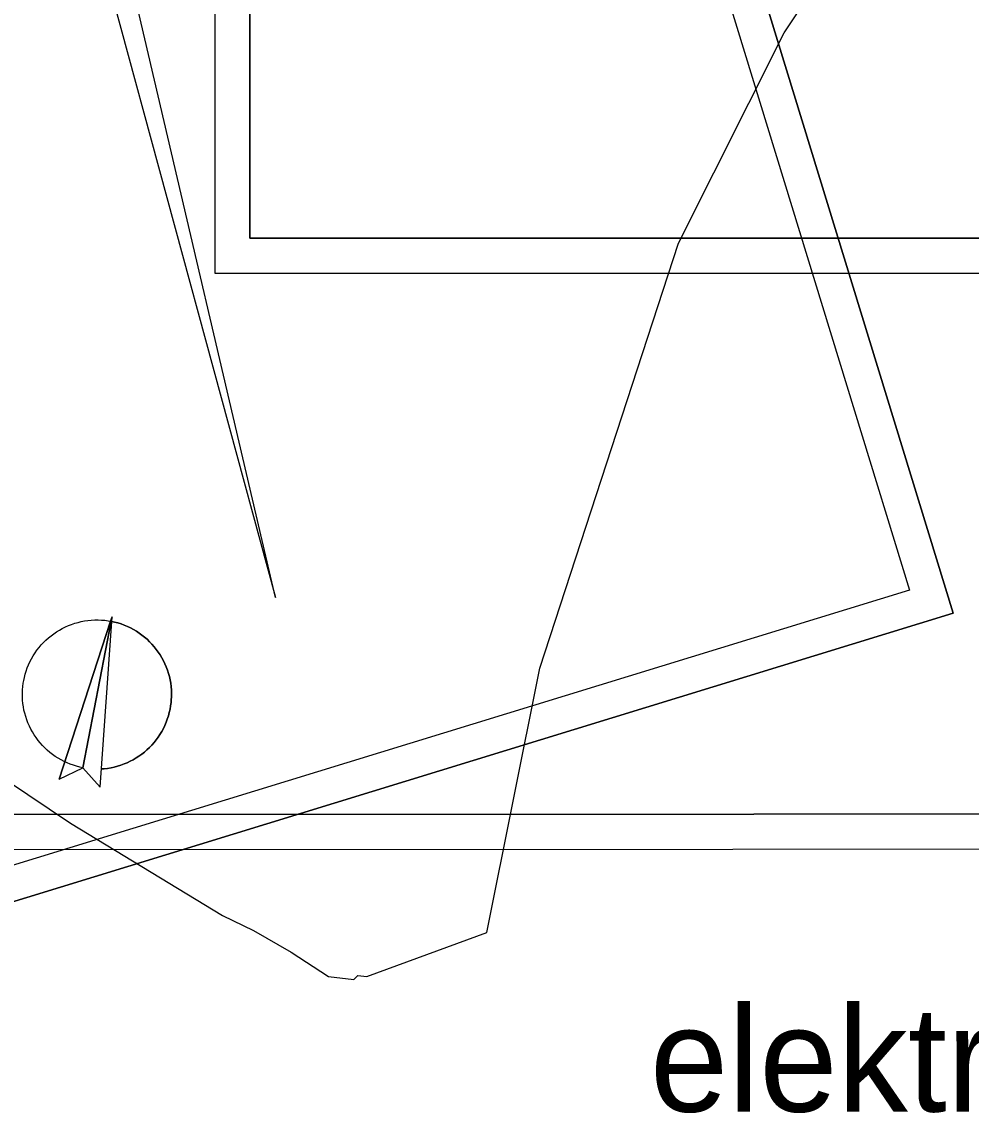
# Model space of a CAD drawing. Extents: x -555887 to -552101, y -1100251 to -1096546.
# Drawn here: x -554672.2 to -554536.7, y -1098625.3 to -1098469.6 of the extents above; entities that cross this region are included whole.
import ezdxf

# ---------------------------------------------------------------- set-up
doc = ezdxf.new("R2010")
doc.units = 0
for name, color, linetype in [('07_ELEKTRO', 7, 'Continuous'), ('ram_VC4', 7, 'Continuous'), ('ram_VC5', 7, 'Continuous'), ('ROZHLED_ram_legenda_1', 7, 'Continuous'), ('ROZHLED_trojuhelniky_1', 7, 'Continuous'), ('vrstevnice', 7, 'Continuous')]:
    doc.layers.add(name, color=color, linetype=linetype)

msp = doc.modelspace()

# ---------------------------------------------------------------- linework, layer by layer
at = {"layer": 'ram_VC4'}
for points in [[(-554287.63, -1097875.47), (-554644.63, -1097875.47), (-554644.63, -1098505.47), (-554287.63, -1098505.47)], [(-554292.63, -1097880.47), (-554639.63, -1097880.47), (-554639.63, -1098500.47), (-554292.63, -1098500.47)]]:
    msp.add_lwpolyline(points, close=True, dxfattribs=at)
for points in [[(-554287.63, -1097875.47), (-554644.63, -1097875.47), (-554644.63, -1098505.47), (-554287.63, -1098505.47), (-554287.63, -1097875.47)], [(-554292.63, -1098500.47), (-554639.63, -1098500.47), (-554639.63, -1097880.47), (-554292.63, -1097880.47), (-554292.63, -1098500.47)]]:
    msp.add_lwpolyline(points, dxfattribs=at)
at = {"layer": 'ram_VC5'}
for points in [[(-553898.74, -1098587.46), (-553898.84, -1098230.46), (-554738.84, -1098230.7), (-554738.74, -1098587.7)], [(-553903.74, -1098582.46), (-553903.84, -1098235.46), (-554733.84, -1098235.7), (-554733.74, -1098582.7)]]:
    msp.add_lwpolyline(points, close=True, dxfattribs=at)
for points in [[(-553898.74, -1098587.46), (-553898.84, -1098230.46), (-554738.84, -1098230.7), (-554738.74, -1098587.7), (-553898.74, -1098587.46)], [(-554733.74, -1098582.7), (-554733.84, -1098235.7), (-553903.84, -1098235.46), (-553903.74, -1098582.46), (-554733.74, -1098582.7)]]:
    msp.add_lwpolyline(points, dxfattribs=at)
at = {"layer": 'ROZHLED_ram_legenda_1'}
for p, q in [((-554661.01, -1098578.8), (-554659.31, -1098554.49)), ((-554659.51, -1098555.11), (-554659.31, -1098554.49)), ((-554659.51, -1098555.11), (-554659.31, -1098554.49)), ((-554659.51, -1098555.11), (-554659.31, -1098554.49)), ((-554659.51, -1098555.11), (-554659.31, -1098554.49)), ((-554659.51, -1098555.11), (-554659.31, -1098554.49)), ((-554659.51, -1098555.11), (-554659.31, -1098554.49)), ((-554659.51, -1098555.11), (-554659.31, -1098554.49)), ((-554659.51, -1098555.11), (-554659.31, -1098554.49)), ((-554659.44, -1098555.13), (-554659.31, -1098554.49)), ((-554659.44, -1098555.13), (-554659.31, -1098554.49)), ((-554659.44, -1098555.13), (-554659.31, -1098554.49)), ((-554659.44, -1098555.13), (-554659.31, -1098554.49)), ((-554659.44, -1098555.13), (-554659.31, -1098554.49)), ((-554659.44, -1098555.13), (-554659.31, -1098554.49)), ((-554659.44, -1098555.13), (-554659.31, -1098554.49)), ((-554659.44, -1098555.13), (-554659.31, -1098554.49)), ((-554666.84, -1098577.67), (-554659.51, -1098555.11)), ((-554659.44, -1098555.13), (-554663.5, -1098576.02)), ((-554663.5, -1098576.02), (-554661.01, -1098578.8))]:
    msp.add_line(p, q, dxfattribs=at)
for points in [[(-554539.24, -1098553.98), (-554740.01, -1098615.58), (-554827.12, -1098331.64), (-554626.36, -1098270.04)], [(-554539.24, -1098553.98), (-554740.01, -1098615.58), (-554827.12, -1098331.64), (-554626.36, -1098270.04)], [(-554659.51, -1098555.11), (-554659.49, -1098555.12), (-554659.47, -1098555.12), (-554659.46, -1098555.12), (-554659.44, -1098555.13), (-554659.44, -1098555.13), (-554659.31, -1098554.49), (-554659.51, -1098555.11), (-554659.51, -1098555.11)], [(-554659.51, -1098555.11), (-554659.49, -1098555.12), (-554659.47, -1098555.12), (-554659.46, -1098555.12), (-554659.44, -1098555.13), (-554659.44, -1098555.13), (-554659.31, -1098554.49), (-554659.51, -1098555.11), (-554659.51, -1098555.11)], [(-554659.51, -1098555.11), (-554659.49, -1098555.12), (-554659.47, -1098555.12), (-554659.46, -1098555.12), (-554659.44, -1098555.13), (-554659.44, -1098555.13), (-554659.31, -1098554.49), (-554659.51, -1098555.11), (-554659.51, -1098555.11)], [(-554659.51, -1098555.11), (-554659.49, -1098555.12), (-554659.47, -1098555.12), (-554659.46, -1098555.12), (-554659.44, -1098555.13), (-554659.44, -1098555.13), (-554659.31, -1098554.49), (-554659.51, -1098555.11), (-554659.51, -1098555.11)], [(-554659.51, -1098555.11), (-554659.49, -1098555.12), (-554659.47, -1098555.12), (-554659.46, -1098555.12), (-554659.44, -1098555.13), (-554659.44, -1098555.13), (-554659.31, -1098554.49), (-554659.51, -1098555.11), (-554659.51, -1098555.11)], [(-554659.51, -1098555.11), (-554659.49, -1098555.12), (-554659.47, -1098555.12), (-554659.46, -1098555.12), (-554659.44, -1098555.13), (-554659.44, -1098555.13), (-554659.31, -1098554.49), (-554659.51, -1098555.11), (-554659.51, -1098555.11)], [(-554659.51, -1098555.11), (-554659.49, -1098555.12), (-554659.47, -1098555.12), (-554659.46, -1098555.12), (-554659.44, -1098555.13), (-554659.44, -1098555.13), (-554659.31, -1098554.49), (-554659.51, -1098555.11), (-554659.51, -1098555.11)], [(-554659.51, -1098555.11), (-554659.49, -1098555.12), (-554659.47, -1098555.12), (-554659.46, -1098555.12), (-554659.44, -1098555.13), (-554659.44, -1098555.13), (-554659.31, -1098554.49), (-554659.51, -1098555.11), (-554659.51, -1098555.11)], [(-554666.84, -1098577.67), (-554663.5, -1098576.02), (-554659.44, -1098555.13), (-554659.51, -1098555.11)], [(-554666.84, -1098577.67), (-554663.5, -1098576.02), (-554659.44, -1098555.13), (-554659.51, -1098555.11)], [(-554666.84, -1098577.67), (-554663.5, -1098576.02), (-554659.44, -1098555.13), (-554659.51, -1098555.11)], [(-554666.84, -1098577.67), (-554663.5, -1098576.02), (-554659.44, -1098555.13), (-554659.51, -1098555.11)], [(-554666.84, -1098577.67), (-554663.5, -1098576.02), (-554659.44, -1098555.13), (-554659.51, -1098555.11)], [(-554666.84, -1098577.67), (-554663.5, -1098576.02), (-554659.44, -1098555.13), (-554659.51, -1098555.11)], [(-554666.84, -1098577.67), (-554663.5, -1098576.02), (-554659.44, -1098555.13), (-554659.51, -1098555.11)], [(-554666.84, -1098577.67), (-554663.5, -1098576.02), (-554659.44, -1098555.13), (-554659.51, -1098555.11)]]:
    msp.add_lwpolyline(points, close=True, dxfattribs=at)
for points in [[(-554626.36, -1098270.04), (-554827.12, -1098331.64), (-554740.01, -1098615.58), (-554539.24, -1098553.98), (-554626.36, -1098270.04)], [(-554736.69, -1098609.33), (-554820.87, -1098334.95), (-554629.67, -1098276.29), (-554545.49, -1098550.67), (-554736.69, -1098609.33)], [(-554736.69, -1098609.33), (-554820.87, -1098334.95), (-554629.67, -1098276.29), (-554545.49, -1098550.67), (-554736.69, -1098609.33)], [(-554663.5, -1098576.02), (-554663.9, -1098575.94), (-554664.37, -1098575.82), (-554664.83, -1098575.67), (-554665.28, -1098575.51), (-554665.72, -1098575.33), (-554666.16, -1098575.13), (-554666.59, -1098574.91), (-554667, -1098574.66), (-554667.41, -1098574.4), (-554667.8, -1098574.13), (-554668.18, -1098573.83), (-554668.55, -1098573.52), (-554668.9, -1098573.19), (-554669.24, -1098572.85), (-554669.56, -1098572.49), (-554669.86, -1098572.12), (-554670.15, -1098571.73), (-554670.42, -1098571.33), (-554670.67, -1098570.92), (-554670.9, -1098570.5), (-554671.11, -1098570.07), (-554671.31, -1098569.63), (-554671.48, -1098569.18), (-554671.63, -1098568.72), (-554671.77, -1098568.26), (-554671.88, -1098567.79), (-554671.97, -1098567.32), (-554672.03, -1098566.84), (-554672.08, -1098566.37), (-554672.11, -1098565.88), (-554672.11, -1098565.4), (-554672.09, -1098564.92), (-554672.05, -1098564.44), (-554671.99, -1098563.97), (-554671.92, -1098563.56), (-554671.83, -1098563.16), (-554671.71, -1098562.69), (-554671.57, -1098562.23), (-554671.41, -1098561.78), (-554671.23, -1098561.33), (-554671.03, -1098560.89), (-554670.8, -1098560.47), (-554670.56, -1098560.05), (-554670.3, -1098559.64), (-554670.03, -1098559.25), (-554669.73, -1098558.87), (-554669.42, -1098558.5), (-554669.09, -1098558.15), (-554668.75, -1098557.81), (-554668.39, -1098557.49), (-554668.02, -1098557.19), (-554667.63, -1098556.9), (-554667.24, -1098556.63), (-554666.83, -1098556.38), (-554666.41, -1098556.15), (-554665.97, -1098555.93), (-554665.53, -1098555.74), (-554665.09, -1098555.57), (-554664.63, -1098555.41), (-554664.17, -1098555.28), (-554663.7, -1098555.17), (-554663.23, -1098555.08), (-554662.75, -1098555.01), (-554662.27, -1098554.96), (-554661.79, -1098554.94), (-554661.31, -1098554.93), (-554660.83, -1098554.95), (-554660.35, -1098554.99), (-554659.87, -1098555.05), (-554659.47, -1098555.12)], [(-554659.36, -1098555.14), (-554658.95, -1098555.23), (-554658.49, -1098555.36), (-554658.02, -1098555.5), (-554657.57, -1098555.67), (-554657.12, -1098555.86), (-554656.69, -1098556.06), (-554656.26, -1098556.29), (-554655.84, -1098556.54), (-554655.44, -1098556.8), (-554655.05, -1098557.09), (-554654.67, -1098557.39), (-554654.3, -1098557.7), (-554653.95, -1098558.04), (-554653.62, -1098558.39), (-554653.3, -1098558.75), (-554653, -1098559.13), (-554652.71, -1098559.52), (-554652.45, -1098559.92), (-554652.2, -1098560.34), (-554651.97, -1098560.76), (-554651.76, -1098561.2), (-554651.57, -1098561.65), (-554651.41, -1098562.1), (-554651.26, -1098562.56), (-554651.13, -1098563.03), (-554651.03, -1098563.5), (-554650.94, -1098563.98), (-554650.88, -1098564.45), (-554650.84, -1098564.94), (-554650.82, -1098565.42), (-554650.83, -1098565.9), (-554650.85, -1098566.32), (-554650.89, -1098566.73), (-554650.95, -1098567.21), (-554651.03, -1098567.69), (-554651.14, -1098568.16), (-554651.27, -1098568.62), (-554651.42, -1098569.08), (-554651.59, -1098569.54), (-554651.78, -1098569.98), (-554651.99, -1098570.42), (-554652.22, -1098570.84), (-554652.47, -1098571.26), (-554652.73, -1098571.66), (-554653.02, -1098572.05), (-554653.32, -1098572.43), (-554653.64, -1098572.79), (-554653.98, -1098573.14), (-554654.33, -1098573.47), (-554654.7, -1098573.79), (-554655.08, -1098574.09), (-554655.47, -1098574.37), (-554655.87, -1098574.63), (-554656.29, -1098574.88), (-554656.72, -1098575.1), (-554657.16, -1098575.31), (-554657.6, -1098575.49), (-554658.06, -1098575.66), (-554658.52, -1098575.8), (-554658.99, -1098575.93), (-554659.46, -1098576.03), (-554659.94, -1098576.11), (-554660.42, -1098576.17), (-554660.83, -1098576.2)], [(-554660.83, -1098576.2), (-554660.42, -1098576.17), (-554659.94, -1098576.11), (-554659.46, -1098576.03), (-554658.99, -1098575.93), (-554658.52, -1098575.8), (-554658.06, -1098575.66), (-554657.6, -1098575.49), (-554657.16, -1098575.31), (-554656.72, -1098575.1), (-554656.29, -1098574.88), (-554655.87, -1098574.63), (-554655.47, -1098574.37), (-554655.08, -1098574.09), (-554654.7, -1098573.79), (-554654.33, -1098573.47), (-554653.98, -1098573.14), (-554653.64, -1098572.79), (-554653.32, -1098572.43), (-554653.02, -1098572.05), (-554652.73, -1098571.66), (-554652.47, -1098571.26), (-554652.22, -1098570.84), (-554651.99, -1098570.42), (-554651.78, -1098569.98), (-554651.59, -1098569.54), (-554651.42, -1098569.08), (-554651.27, -1098568.62), (-554651.14, -1098568.16), (-554651.03, -1098567.69), (-554650.95, -1098567.21), (-554650.89, -1098566.73), (-554650.85, -1098566.32), (-554650.83, -1098565.9), (-554650.82, -1098565.42), (-554650.84, -1098564.94), (-554650.88, -1098564.45), (-554650.94, -1098563.98), (-554651.03, -1098563.5), (-554651.13, -1098563.03), (-554651.26, -1098562.56), (-554651.41, -1098562.1), (-554651.57, -1098561.65), (-554651.76, -1098561.2), (-554651.97, -1098560.76), (-554652.2, -1098560.34), (-554652.45, -1098559.92), (-554652.71, -1098559.52), (-554653, -1098559.13), (-554653.3, -1098558.75), (-554653.62, -1098558.39), (-554653.95, -1098558.04), (-554654.3, -1098557.7), (-554654.67, -1098557.39), (-554655.05, -1098557.09), (-554655.44, -1098556.8), (-554655.84, -1098556.54), (-554656.26, -1098556.29), (-554656.69, -1098556.06), (-554657.12, -1098555.86), (-554657.57, -1098555.67), (-554658.02, -1098555.5), (-554658.49, -1098555.36), (-554658.95, -1098555.23), (-554659.36, -1098555.14)], [(-554660.83, -1098576.2), (-554660.42, -1098576.17), (-554659.94, -1098576.11), (-554659.46, -1098576.03), (-554658.99, -1098575.93), (-554658.52, -1098575.8), (-554658.06, -1098575.66), (-554657.6, -1098575.49), (-554657.16, -1098575.31), (-554656.72, -1098575.1), (-554656.29, -1098574.88), (-554655.87, -1098574.63), (-554655.47, -1098574.37), (-554655.08, -1098574.09), (-554654.7, -1098573.79), (-554654.33, -1098573.47), (-554653.98, -1098573.14), (-554653.64, -1098572.79), (-554653.32, -1098572.43), (-554653.02, -1098572.05), (-554652.73, -1098571.66), (-554652.47, -1098571.26), (-554652.22, -1098570.84), (-554651.99, -1098570.42), (-554651.78, -1098569.98), (-554651.59, -1098569.54), (-554651.42, -1098569.08), (-554651.27, -1098568.62), (-554651.14, -1098568.16), (-554651.03, -1098567.69), (-554650.95, -1098567.21), (-554650.89, -1098566.73), (-554650.85, -1098566.32), (-554650.83, -1098565.9), (-554650.82, -1098565.42), (-554650.84, -1098564.94), (-554650.88, -1098564.45), (-554650.94, -1098563.98), (-554651.03, -1098563.5), (-554651.13, -1098563.03), (-554651.26, -1098562.56), (-554651.41, -1098562.1), (-554651.57, -1098561.65), (-554651.76, -1098561.2), (-554651.97, -1098560.76), (-554652.2, -1098560.34), (-554652.45, -1098559.92), (-554652.71, -1098559.52), (-554653, -1098559.13), (-554653.3, -1098558.75), (-554653.62, -1098558.39), (-554653.95, -1098558.04), (-554654.3, -1098557.7), (-554654.67, -1098557.39), (-554655.05, -1098557.09), (-554655.44, -1098556.8), (-554655.84, -1098556.54), (-554656.26, -1098556.29), (-554656.69, -1098556.06), (-554657.12, -1098555.86), (-554657.57, -1098555.67), (-554658.02, -1098555.5), (-554658.49, -1098555.36), (-554658.95, -1098555.23), (-554659.36, -1098555.14)], [(-554660.83, -1098576.2), (-554660.42, -1098576.17), (-554659.94, -1098576.11), (-554659.46, -1098576.03), (-554658.99, -1098575.93), (-554658.52, -1098575.8), (-554658.06, -1098575.66), (-554657.6, -1098575.49), (-554657.16, -1098575.31), (-554656.72, -1098575.1), (-554656.29, -1098574.88), (-554655.87, -1098574.63), (-554655.47, -1098574.37), (-554655.08, -1098574.09), (-554654.7, -1098573.79), (-554654.33, -1098573.47), (-554653.98, -1098573.14), (-554653.64, -1098572.79), (-554653.32, -1098572.43), (-554653.02, -1098572.05), (-554652.73, -1098571.66), (-554652.47, -1098571.26), (-554652.22, -1098570.84), (-554651.99, -1098570.42), (-554651.78, -1098569.98), (-554651.59, -1098569.54), (-554651.42, -1098569.08), (-554651.27, -1098568.62), (-554651.14, -1098568.16), (-554651.03, -1098567.69), (-554650.95, -1098567.21), (-554650.89, -1098566.73), (-554650.85, -1098566.32), (-554650.83, -1098565.9), (-554650.82, -1098565.42), (-554650.84, -1098564.94), (-554650.88, -1098564.45), (-554650.94, -1098563.98), (-554651.03, -1098563.5), (-554651.13, -1098563.03), (-554651.26, -1098562.56), (-554651.41, -1098562.1), (-554651.57, -1098561.65), (-554651.76, -1098561.2), (-554651.97, -1098560.76), (-554652.2, -1098560.34), (-554652.45, -1098559.92), (-554652.71, -1098559.52), (-554653, -1098559.13), (-554653.3, -1098558.75), (-554653.62, -1098558.39), (-554653.95, -1098558.04), (-554654.3, -1098557.7), (-554654.67, -1098557.39), (-554655.05, -1098557.09), (-554655.44, -1098556.8), (-554655.84, -1098556.54), (-554656.26, -1098556.29), (-554656.69, -1098556.06), (-554657.12, -1098555.86), (-554657.57, -1098555.67), (-554658.02, -1098555.5), (-554658.49, -1098555.36), (-554658.95, -1098555.23), (-554659.36, -1098555.14)], [(-554660.83, -1098576.2), (-554660.42, -1098576.17), (-554659.94, -1098576.11), (-554659.46, -1098576.03), (-554658.99, -1098575.93), (-554658.52, -1098575.8), (-554658.06, -1098575.66), (-554657.6, -1098575.49), (-554657.16, -1098575.31), (-554656.72, -1098575.1), (-554656.29, -1098574.88), (-554655.87, -1098574.63), (-554655.47, -1098574.37), (-554655.08, -1098574.09), (-554654.7, -1098573.79), (-554654.33, -1098573.47), (-554653.98, -1098573.14), (-554653.64, -1098572.79), (-554653.32, -1098572.43), (-554653.02, -1098572.05), (-554652.73, -1098571.66), (-554652.47, -1098571.26), (-554652.22, -1098570.84), (-554651.99, -1098570.42), (-554651.78, -1098569.98), (-554651.59, -1098569.54), (-554651.42, -1098569.08), (-554651.27, -1098568.62), (-554651.14, -1098568.16), (-554651.03, -1098567.69), (-554650.95, -1098567.21), (-554650.89, -1098566.73), (-554650.85, -1098566.32), (-554650.83, -1098565.9), (-554650.82, -1098565.42), (-554650.84, -1098564.94), (-554650.88, -1098564.45), (-554650.94, -1098563.98), (-554651.03, -1098563.5), (-554651.13, -1098563.03), (-554651.26, -1098562.56), (-554651.41, -1098562.1), (-554651.57, -1098561.65), (-554651.76, -1098561.2), (-554651.97, -1098560.76), (-554652.2, -1098560.34), (-554652.45, -1098559.92), (-554652.71, -1098559.52), (-554653, -1098559.13), (-554653.3, -1098558.75), (-554653.62, -1098558.39), (-554653.95, -1098558.04), (-554654.3, -1098557.7), (-554654.67, -1098557.39), (-554655.05, -1098557.09), (-554655.44, -1098556.8), (-554655.84, -1098556.54), (-554656.26, -1098556.29), (-554656.69, -1098556.06), (-554657.12, -1098555.86), (-554657.57, -1098555.67), (-554658.02, -1098555.5), (-554658.49, -1098555.36), (-554658.95, -1098555.23), (-554659.36, -1098555.14)], [(-554660.83, -1098576.2), (-554660.42, -1098576.17), (-554659.94, -1098576.11), (-554659.46, -1098576.03), (-554658.99, -1098575.93), (-554658.52, -1098575.8), (-554658.06, -1098575.66), (-554657.6, -1098575.49), (-554657.16, -1098575.31), (-554656.72, -1098575.1), (-554656.29, -1098574.88), (-554655.87, -1098574.63), (-554655.47, -1098574.37), (-554655.08, -1098574.09), (-554654.7, -1098573.79), (-554654.33, -1098573.47), (-554653.98, -1098573.14), (-554653.64, -1098572.79), (-554653.32, -1098572.43), (-554653.02, -1098572.05), (-554652.73, -1098571.66), (-554652.47, -1098571.26), (-554652.22, -1098570.84), (-554651.99, -1098570.42), (-554651.78, -1098569.98), (-554651.59, -1098569.54), (-554651.42, -1098569.08), (-554651.27, -1098568.62), (-554651.14, -1098568.16), (-554651.03, -1098567.69), (-554650.95, -1098567.21), (-554650.89, -1098566.73), (-554650.85, -1098566.32), (-554650.83, -1098565.9), (-554650.82, -1098565.42), (-554650.84, -1098564.94), (-554650.88, -1098564.45), (-554650.94, -1098563.98), (-554651.03, -1098563.5), (-554651.13, -1098563.03), (-554651.26, -1098562.56), (-554651.41, -1098562.1), (-554651.57, -1098561.65), (-554651.76, -1098561.2), (-554651.97, -1098560.76), (-554652.2, -1098560.34), (-554652.45, -1098559.92), (-554652.71, -1098559.52), (-554653, -1098559.13), (-554653.3, -1098558.75), (-554653.62, -1098558.39), (-554653.95, -1098558.04), (-554654.3, -1098557.7), (-554654.67, -1098557.39), (-554655.05, -1098557.09), (-554655.44, -1098556.8), (-554655.84, -1098556.54), (-554656.26, -1098556.29), (-554656.69, -1098556.06), (-554657.12, -1098555.86), (-554657.57, -1098555.67), (-554658.02, -1098555.5), (-554658.49, -1098555.36), (-554658.95, -1098555.23), (-554659.36, -1098555.14)], [(-554660.83, -1098576.2), (-554660.42, -1098576.17), (-554659.94, -1098576.11), (-554659.46, -1098576.03), (-554658.99, -1098575.93), (-554658.52, -1098575.8), (-554658.06, -1098575.66), (-554657.6, -1098575.49), (-554657.16, -1098575.31), (-554656.72, -1098575.1), (-554656.29, -1098574.88), (-554655.87, -1098574.63), (-554655.47, -1098574.37), (-554655.08, -1098574.09), (-554654.7, -1098573.79), (-554654.33, -1098573.47), (-554653.98, -1098573.14), (-554653.64, -1098572.79), (-554653.32, -1098572.43), (-554653.02, -1098572.05), (-554652.73, -1098571.66), (-554652.47, -1098571.26), (-554652.22, -1098570.84), (-554651.99, -1098570.42), (-554651.78, -1098569.98), (-554651.59, -1098569.54), (-554651.42, -1098569.08), (-554651.27, -1098568.62), (-554651.14, -1098568.16), (-554651.03, -1098567.69), (-554650.95, -1098567.21), (-554650.89, -1098566.73), (-554650.85, -1098566.32), (-554650.83, -1098565.9), (-554650.82, -1098565.42), (-554650.84, -1098564.94), (-554650.88, -1098564.45), (-554650.94, -1098563.98), (-554651.03, -1098563.5), (-554651.13, -1098563.03), (-554651.26, -1098562.56), (-554651.41, -1098562.1), (-554651.57, -1098561.65), (-554651.76, -1098561.2), (-554651.97, -1098560.76), (-554652.2, -1098560.34), (-554652.45, -1098559.92), (-554652.71, -1098559.52), (-554653, -1098559.13), (-554653.3, -1098558.75), (-554653.62, -1098558.39), (-554653.95, -1098558.04), (-554654.3, -1098557.7), (-554654.67, -1098557.39), (-554655.05, -1098557.09), (-554655.44, -1098556.8), (-554655.84, -1098556.54), (-554656.26, -1098556.29), (-554656.69, -1098556.06), (-554657.12, -1098555.86), (-554657.57, -1098555.67), (-554658.02, -1098555.5), (-554658.49, -1098555.36), (-554658.95, -1098555.23), (-554659.36, -1098555.14)], [(-554660.83, -1098576.2), (-554660.42, -1098576.17), (-554659.94, -1098576.11), (-554659.46, -1098576.03), (-554658.99, -1098575.93), (-554658.52, -1098575.8), (-554658.06, -1098575.66), (-554657.6, -1098575.49), (-554657.16, -1098575.31), (-554656.72, -1098575.1), (-554656.29, -1098574.88), (-554655.87, -1098574.63), (-554655.47, -1098574.37), (-554655.08, -1098574.09), (-554654.7, -1098573.79), (-554654.33, -1098573.47), (-554653.98, -1098573.14), (-554653.64, -1098572.79), (-554653.32, -1098572.43), (-554653.02, -1098572.05), (-554652.73, -1098571.66), (-554652.47, -1098571.26), (-554652.22, -1098570.84), (-554651.99, -1098570.42), (-554651.78, -1098569.98), (-554651.59, -1098569.54), (-554651.42, -1098569.08), (-554651.27, -1098568.62), (-554651.14, -1098568.16), (-554651.03, -1098567.69), (-554650.95, -1098567.21), (-554650.89, -1098566.73), (-554650.85, -1098566.32), (-554650.83, -1098565.9), (-554650.82, -1098565.42), (-554650.84, -1098564.94), (-554650.88, -1098564.45), (-554650.94, -1098563.98), (-554651.03, -1098563.5), (-554651.13, -1098563.03), (-554651.26, -1098562.56), (-554651.41, -1098562.1), (-554651.57, -1098561.65), (-554651.76, -1098561.2), (-554651.97, -1098560.76), (-554652.2, -1098560.34), (-554652.45, -1098559.92), (-554652.71, -1098559.52), (-554653, -1098559.13), (-554653.3, -1098558.75), (-554653.62, -1098558.39), (-554653.95, -1098558.04), (-554654.3, -1098557.7), (-554654.67, -1098557.39), (-554655.05, -1098557.09), (-554655.44, -1098556.8), (-554655.84, -1098556.54), (-554656.26, -1098556.29), (-554656.69, -1098556.06), (-554657.12, -1098555.86), (-554657.57, -1098555.67), (-554658.02, -1098555.5), (-554658.49, -1098555.36), (-554658.95, -1098555.23), (-554659.36, -1098555.14)]]:
    msp.add_lwpolyline(points, dxfattribs=at)
at = {"layer": 'ROZHLED_trojuhelniky_1'}
for p, q in [((-554635.98, -1098551.75), (-554664.34, -1098430.39)), ((-554668.55, -1098431.75), (-554635.98, -1098551.75))]:
    msp.add_line(p, q, dxfattribs=at)
at = {"layer": 'vrstevnice'}
for points in [[(-554628.43, -1098605.83), (-554624.78, -1098606.25), (-554624.21, -1098605.68), (-554622.95, -1098605.83), (-554605.82, -1098599.51), (-554598.25, -1098561.84), (-554578.44, -1098501.17), (-554563.39, -1098471.18), (-554543.87, -1098441.89), (-554522.95, -1098432.12)], [(-554881.42, -1098452.67), (-554867.95, -1098453.55), (-554860.39, -1098452.77), (-554842.42, -1098453.33), (-554816.3, -1098456.7), (-554804.51, -1098460.07), (-554793.28, -1098465.83), (-554775.58, -1098478.61), (-554760.7, -1098492.37), (-554744.41, -1098511.47), (-554721.8, -1098540.11), (-554702.43, -1098559.35), (-554698.77, -1098561.45), (-554665.22, -1098583.92), (-554643.55, -1098597.11), (-554639.1, -1098599.23), (-554633.76, -1098602.32), (-554628.43, -1098605.83)]]:
    msp.add_lwpolyline(points, dxfattribs=at)

# ---------------------------------------------------------------- texts
at = {"layer": '07_ELEKTRO'}
msp.add_text('elektro VN', height=15, dxfattribs=at).set_placement((-554582.53, -1098625.1))

doc.saveas('drawing.dxf')
